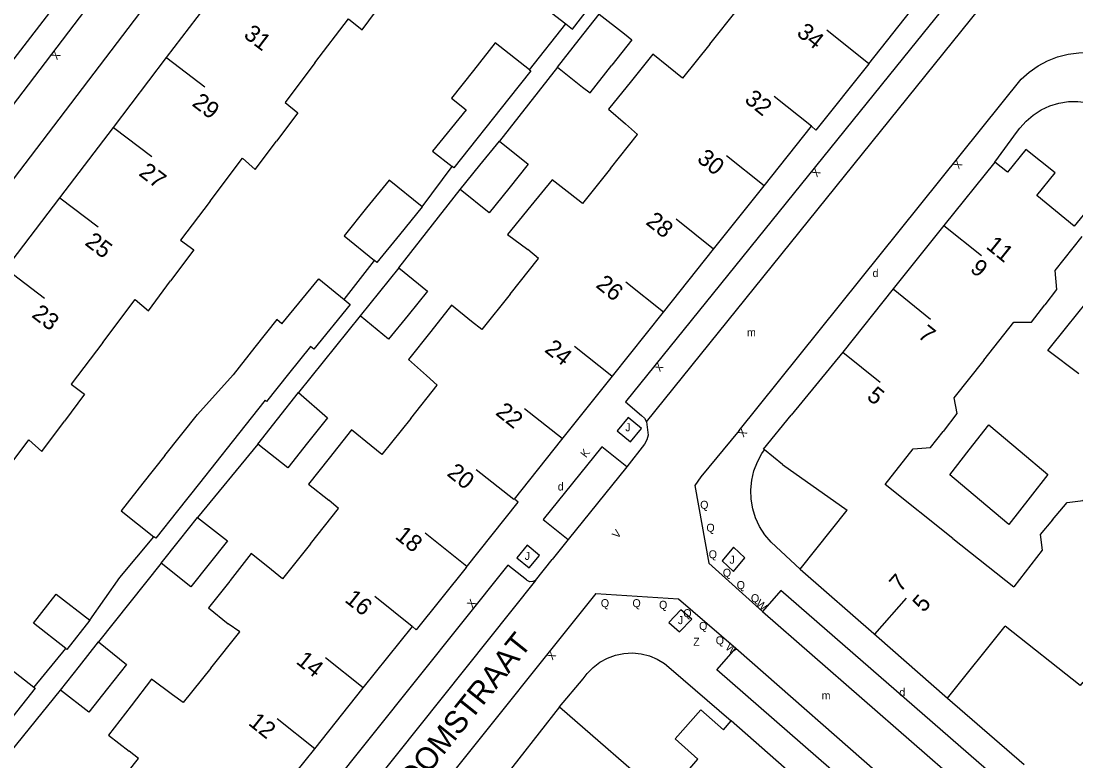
# Model space of a CAD drawing. Extents: x 134999 to 136502, y 457398 to 459002.
# Drawn here: x 135168.9 to 135234.8, y 457461.4 to 457507.7 of the extents above; entities that cross this region are included whole.
import ezdxf

# ---------------------------------------------------------------- set-up
doc = ezdxf.new("R2010")
doc.units = 0
for name, color, linetype in [('RI_DGTB_15', 7, 'Continuous'), ('RI_DGTB_29', 7, 'Continuous'), ('RI_DGTB_3', 7, 'Continuous'), ('RI_DGTB_30', 7, 'Continuous'), ('RI_DGTB_31', 7, 'Continuous'), ('RI_DGTB_32', 7, 'Continuous'), ('RI_DGTB_35', 7, 'Continuous'), ('RI_DGTB_36', 7, 'Continuous'), ('RI_DGTB_37', 7, 'Continuous'), ('RI_DGTB_4', 7, 'Continuous'), ('RI_DGTB_43', 7, 'Continuous'), ('RI_DGTB_5', 7, 'Continuous'), ('RI_DGTB_53', 7, 'Continuous'), ('RI_DGTB_54', 7, 'Continuous'), ('RI_DGTB_6', 7, 'Continuous')]:
    doc.layers.add(name, color=color, linetype=linetype)

msp = doc.modelspace()

# ---------------------------------------------------------------- linework, layer by layer
at = {"layer": 'RI_DGTB_15'}
for p, q in [((135221.858, 457505.003), (135219.237, 457507.096)), ((135177.985, 457505.376), (135180.373, 457503.56)), ((135218.282, 457501.09), (135215.938, 457502.962)), ((135174.657, 457501.016), (135177.045, 457499.2)), ((135215.319, 457497.372), (135212.975, 457499.244)), ((135171.31, 457496.622), (135173.698, 457494.806)), ((135212.164, 457493.414), (135209.82, 457495.286)), ((135226.558, 457494.888), (135228.896, 457493.008)), ((135167.964, 457492.16), (135170.352, 457490.344)), ((135209.031, 457489.483), (135206.687, 457491.355)), ((135223.388, 457490.926), (135225.726, 457489.046)), ((135205.806, 457485.464), (135203.462, 457487.336)), ((135220.23, 457486.978), (135222.568, 457485.098)), ((135202.697, 457481.57), (135200.353, 457483.442)), ((135199.672, 457477.756), (135197.328, 457479.628)), ((135196.745, 457473.569), (135194.135, 457475.654)), ((135193.328, 457469.827), (135190.984, 457471.699)), ((135222.231, 457469.338), (135224.208, 457471.595)), ((135190.261, 457465.994), (135187.917, 457467.866)), ((135187.234, 457462.189), (135184.89, 457464.061))]:
    msp.add_line(p, q, dxfattribs=at)
at = {"layer": 'RI_DGTB_3'}
for p, q in [((135239.22, 457500.439), (135234.698, 457494.839)), ((135229.731, 457498.853), (135226.558, 457494.888)), ((135230.532, 457498.23), (135229.731, 457498.853)), ((135234.698, 457494.839), (135232.354, 457496.757)), ((135226.558, 457494.888), (135223.388, 457490.926)), ((135223.388, 457490.926), (135220.23, 457486.978)), ((135220.23, 457486.978), (135217.012, 457483.039)), ((135217.581, 457473.412), (135222.347, 457469.254)), ((135222.347, 457469.254), (135226.781, 457465.356)), ((135202.523, 457464.814), (135198.649, 457459.852)), ((135212.771, 457463.364), (135213.258, 457463.936)), ((135217.087, 457460.566), (135213.258, 457463.936))]:
    msp.add_line(p, q, dxfattribs=at)
for points in [[(135217.581, 457473.412), (135220.512, 457477.104)], [(135226.781, 457465.356), (135230.392, 457469.855)], [(135202.523, 457464.814), (135209.101, 457459.089), (135211.183, 457461.541)]]:
    msp.add_lwpolyline(points, dxfattribs=at)
at = {"layer": 'RI_DGTB_31'}
for points in [[(135206.127, 457482.052), (135206.959, 457481.361), (135207.65, 457482.193), (135206.818, 457482.884)], [(135199.862, 457474.128), (135200.642, 457473.484), (135201.286, 457474.264), (135200.506, 457474.908)], [(135212.694, 457473.924), (135213.414, 457473.273), (135214.117, 457474.125), (135213.397, 457474.776)], [(135209.354, 457470.074), (135210.033, 457469.488), (135210.793, 457470.287), (135210.114, 457470.873)]]:
    msp.add_lwpolyline(points, close=True, dxfattribs=at)
at = {"layer": 'RI_DGTB_4'}
for p, q in [((135177.977, 457505.382), (135181.218, 457509.641)), ((135174.655, 457501.017), (135177.977, 457505.382)), ((135171.31, 457496.622), (135174.655, 457501.017)), ((135215.319, 457497.372), (135218.282, 457501.09)), ((135212.164, 457493.414), (135215.319, 457497.372)), ((135167.932, 457492.184), (135171.31, 457496.622)), ((135209.031, 457489.483), (135212.164, 457493.414)), ((135205.843, 457485.484), (135209.031, 457489.483)), ((135202.674, 457481.508), (135205.843, 457485.484)), ((135199.711, 457477.79), (135202.674, 457481.508)), ((135190.27, 457465.987), (135193.335, 457469.822)), ((135187.234, 457462.189), (135190.27, 457465.987)), ((135184.047, 457458.202), (135187.234, 457462.189))]:
    msp.add_line(p, q, dxfattribs=at)
for points in [[(135221.858, 457505.003), (135224.868, 457508.794), (135224.239, 457509.302)], [(135221.858, 457505.003), (135218.555, 457500.842), (135218.282, 457501.09)], [(135196.697, 457473.519), (135199.957, 457477.594), (135199.711, 457477.79)], [(135196.697, 457473.519), (135193.569, 457469.609), (135193.335, 457469.822)]]:
    msp.add_lwpolyline(points, dxfattribs=at)
at = {"layer": 'RI_DGTB_5'}
for q in [(135222.884, 457478.704), (135230.92, 457472.307)]:
    msp.add_line((135227.119, 457475.333), q, dxfattribs=at)
for points in [[(135187.25, 457505.054), (135189.342, 457507.81), (135190.193, 457507.124), (135191.455, 457508.815)], [(135211.932, 457506.228), (135213.66, 457508.391), (135212.772, 457509.171)], [(135211.932, 457506.228), (135210.224, 457504.09), (135209.349, 457504.799)], [(135209.349, 457504.799), (135208.369, 457505.592), (135207.036, 457503.939)], [(135187.25, 457505.054), (135185.376, 457502.585), (135186.183, 457501.934), (135184.845, 457500.159)], [(135207.036, 457503.939), (135205.603, 457502.16), (135206.652, 457501.238)], [(135205.719, 457498.452), (135207.411, 457500.57), (135206.652, 457501.238)], [(135180.698, 457496.422), (135182.723, 457499.089), (135183.516, 457498.397), (135184.845, 457500.159)], [(135205.719, 457498.452), (135203.966, 457496.259), (135203.204, 457496.862)], [(135203.204, 457496.862), (135202.079, 457497.752), (135200.742, 457496.121)], [(135180.698, 457496.422), (135178.836, 457493.969), (135179.67, 457493.36), (135178.23, 457491.433)], [(135200.742, 457496.121), (135199.273, 457494.33), (135200.55, 457493.393)], [(135235.169, 457494.195), (135233.484, 457492.071), (135233.591, 457490.881), (135232.868, 457489.936)], [(135199.447, 457490.603), (135201.222, 457492.825), (135200.55, 457493.393)], [(135173.987, 457487.58), (135176.019, 457490.256), (135176.835, 457489.566), (135178.23, 457491.433)], [(135199.447, 457490.603), (135197.672, 457488.381), (135197.027, 457488.899)], [(135197.027, 457488.899), (135195.78, 457489.902), (135194.488, 457488.265)], [(135229.043, 457486.47), (135230.923, 457488.841), (135232.031, 457488.841), (135232.868, 457489.936)], [(135194.488, 457488.265), (135193.102, 457486.51), (135194.213, 457485.514)], [(135173.987, 457487.58), (135172.017, 457484.984), (135172.852, 457484.351), (135171.602, 457482.671)], [(135229.043, 457486.47), (135227.175, 457484.114), (135227.361, 457483.131), (135226.504, 457482.023)], [(135193.23, 457482.824), (135194.894, 457484.904), (135194.213, 457485.514)], [(135167.485, 457479.012), (135169.373, 457481.5), (135170.186, 457480.769), (135171.602, 457482.671)], [(135193.23, 457482.824), (135191.429, 457480.574), (135190.753, 457481.125)], [(135190.753, 457481.125), (135189.53, 457482.121), (135188.129, 457480.343)], [(135222.884, 457478.704), (135224.643, 457480.923), (135225.721, 457481.011), (135226.504, 457482.023)], [(135188.129, 457480.343), (135186.852, 457478.721), (135188.109, 457477.718)], [(135233.346, 457476.498), (135234.251, 457477.581), (135235.253, 457477.699), (135237.047, 457480.011)], [(135186.961, 457474.988), (135188.727, 457477.196), (135188.109, 457477.718)], [(135233.346, 457476.498), (135232.571, 457475.571), (135232.702, 457474.588), (135230.92, 457472.307)], [(135186.961, 457474.988), (135185.218, 457472.81), (135184.524, 457473.371)], [(135184.524, 457473.371), (135183.261, 457474.392), (135181.949, 457472.693)], [(135181.949, 457472.693), (135181.92, 457472.655), (135180.59, 457470.989), (135181.828, 457469.991)], [(135180.743, 457467.218), (135182.56, 457469.488), (135181.828, 457469.991)], [(135180.743, 457467.218), (135179.022, 457465.067), (135178.347, 457465.563)], [(135178.347, 457465.563), (135177.031, 457466.531), (135175.763, 457464.875)], [(135175.763, 457464.875), (135174.352, 457463.031), (135175.641, 457462.03)], [(135174.445, 457459.346), (135176.228, 457461.575), (135175.641, 457462.03)]]:
    msp.add_lwpolyline(points, dxfattribs=at)
at = {"layer": 'RI_DGTB_53'}
for p, q in [((135207.834, 457481.215), (135206.737, 457479.813)), ((135203.082, 457475.265), (135202.069, 457474.009)), ((135201.023, 457472.712), (135202.069, 457474.009)), ((135204.8, 457471.894), (135189.939, 457453.318))]:
    msp.add_line(p, q, dxfattribs=at)
for points in [[(135229.919, 457509.875), (135229.809, 457509.787), (135229.617, 457509.72), (135229.415, 457509.73), (135229.232, 457509.818), (135228.251, 457510.65), (135224.471, 457505.931), (135206.663, 457483.862), (135207.661, 457483.017), (135207.84, 457482.84), (135207.963, 457482.62)], [(135231.378, 457504.033), (135231.884, 457504.481), (135232.439, 457504.866), (135233.035, 457505.183), (135233.665, 457505.427), (135234.319, 457505.595), (135234.989, 457505.685), (135235.664, 457505.695), (135236.336, 457505.625), (135236.995, 457505.476), (135237.631, 457505.25), (135238.237, 457504.951), (135238.628, 457504.707), (135238.73, 457504.634)], [(135229.731, 457498.853), (135231.154, 457500.79), (135231.291, 457500.973), (135231.688, 457501.413), (135232.142, 457501.796), (135232.642, 457502.114), (135233.181, 457502.363), (135233.748, 457502.536), (135234.334, 457502.632), (135234.927, 457502.648), (135235.516, 457502.584), (135236.092, 457502.442), (135236.644, 457502.224), (135237.161, 457501.933), (135239.22, 457500.439)], [(135207.963, 457482.62), (135208.069, 457481.789), (135207.993, 457481.493), (135207.843, 457481.226), (135207.834, 457481.215)], [(135213.752, 457482.074), (135211.362, 457479.181), (135210.982, 457478.636)], [(135206.737, 457479.813), (135205.175, 457481.067), (135201.52, 457476.519), (135203.082, 457475.265)], [(135217.581, 457473.412), (135215.75, 457475.104), (135215.363, 457475.562), (135215.04, 457476.068), (135214.787, 457476.612), (135214.608, 457477.185), (135214.508, 457477.777), (135214.486, 457478.377), (135214.545, 457478.974), (135214.683, 457479.558), (135214.897, 457480.119), (135215.183, 457480.646), (135215.273, 457480.783), (135215.333, 457480.861)], [(135201.023, 457472.712), (135200.86, 457472.632), (135200.679, 457472.629), (135200.513, 457472.703), (135200.468, 457472.742), (135199.3, 457473.667), (135182.27, 457452.333), (135183.493, 457451.363), (135183.604, 457451.214), (135183.642, 457451.032), (135183.604, 457450.856)], [(135202.523, 457464.814), (135204.009, 457466.562), (135204.255, 457466.891), (135204.629, 457467.275), (135205.057, 457467.598), (135205.528, 457467.855), (135206.032, 457468.039), (135206.557, 457468.147), (135207.093, 457468.175), (135207.627, 457468.123), (135208.147, 457467.992), (135208.642, 457467.785), (135209.101, 457467.508), (135209.514, 457467.165), (135213.258, 457463.936)], [(135226.781, 457465.356), (135231.579, 457461.2)]]:
    msp.add_lwpolyline(points, dxfattribs=at)
at = {"layer": 'RI_DGTB_54'}
for p, q in [((135207.963, 457482.62), (135229.919, 457509.875)), ((135200.659, 457504.623), (135202.928, 457507.492)), ((135202.397, 457504.786), (135198.776, 457500.17)), ((135213.752, 457482.074), (135231.378, 457504.033)), ((135193.944, 457496.056), (135195.814, 457498.584)), ((135192.486, 457492.25), (135196.332, 457497.136)), ((135190.066, 457489.235), (135186.23, 457484.445)), ((135183.674, 457481.221), (135179.906, 457476.644)), ((135206.737, 457479.813), (135203.082, 457475.265)), ((135175.053, 457472.882), (135177.177, 457475.437)), ((135177.633, 457473.776), (135173.717, 457468.869)), ((135173.17, 457470.217), (135175.053, 457472.882)), ((135201.023, 457472.712), (135183.604, 457450.856)), ((135215.223, 457470.761), (135228.066, 457459.561)), ((135169.685, 457466.017), (135171.672, 457468.447)), ((135213.557, 457468.47), (135228.826, 457455.087)), ((135167.456, 457461.05), (135171.342, 457465.857))]:
    msp.add_line(p, q, dxfattribs=at)
for points in [[(135132.9, 457459.15), (135218.587, 457570.48)], [(135208.926, 457551.078), (135135.382, 457454.442), (135137.857, 457452.666)], [(135132.792, 457459.01), (135133.067, 457458.989), (135133.325, 457458.891), (135133.494, 457458.77), (135134.544, 457457.97), (135177.181, 457514.004)], [(135189.072, 457490.262), (135190.979, 457492.693)], [(135210.982, 457478.636), (135211.859, 457473.78), (135215.223, 457470.761)], [(135204.8, 457471.894), (135209.963, 457471.56), (135213.557, 457468.47)], [(135229.224, 457460.884), (135216.356, 457472.068), (135215.223, 457470.761)], [(135228.826, 457455.087), (135227.669, 457453.767), (135212.37, 457467.11), (135213.557, 457468.47)]]:
    msp.add_lwpolyline(points, dxfattribs=at)
at = {"layer": 'RI_DGTB_6'}
for p, q in [((135205.008, 457508.109), (135206.594, 457506.863)), ((135202.397, 457504.786), (135203.979, 457503.543)), ((135179.916, 457483.085), (135182.127, 457485.566)), ((135184.126, 457483.972), (135182.083, 457481.361)), ((135177.867, 457480.507), (135179.916, 457483.085)), ((135182.083, 457481.361), (135180.034, 457478.784)), ((135216.467, 457479.955), (135220.512, 457477.104))]:
    msp.add_line(p, q, dxfattribs=at)
for points in [[(135203.06, 457510.084), (135201.763, 457508.385), (135202.928, 457507.492)], [(135202.928, 457507.492), (135203.354, 457507.17), (135205.195, 457509.582), (135204.932, 457509.782)], [(135203.76, 457506.521), (135205.008, 457508.109)], [(135206.594, 457506.863), (135207.059, 457506.498), (135205.812, 457504.909)], [(135200.659, 457504.623), (135198.518, 457506.317), (135197.148, 457504.587)], [(135202.397, 457504.786), (135203.76, 457506.521)], [(135203.979, 457503.543), (135204.449, 457503.174), (135205.812, 457504.909)], [(135197.148, 457504.587), (135195.778, 457502.857), (135196.706, 457502.124), (135194.589, 457499.528), (135195.814, 457498.584)], [(135200.659, 457504.623), (135200.733, 457504.564), (135199.362, 457502.833)], [(135199.362, 457502.833), (135195.928, 457498.497), (135195.814, 457498.584)], [(135197.555, 457498.655), (135198.776, 457500.17)], [(135198.776, 457500.17), (135200.582, 457498.718), (135199.36, 457497.201)], [(135232.354, 457496.757), (135233.51, 457498.192), (135231.681, 457499.647), (135230.532, 457498.23)], [(135196.332, 457497.136), (135197.555, 457498.655)], [(135193.944, 457496.056), (135191.886, 457497.725), (135190.476, 457495.985)], [(135199.36, 457497.201), (135198.138, 457495.684), (135196.332, 457497.136)], [(135190.476, 457495.985), (135189.066, 457494.245), (135190.979, 457492.693)], [(135193.944, 457496.056), (135192.535, 457494.317)], [(135192.535, 457494.317), (135191.124, 457492.576), (135190.979, 457492.693)], [(135192.486, 457492.25), (135191.273, 457490.738)], [(135192.486, 457492.25), (135194.282, 457490.788), (135193.065, 457489.286)], [(135185.185, 457488.752), (135187.483, 457491.562), (135189.072, 457490.262)], [(135189.072, 457490.262), (135189.448, 457489.955), (135187.17, 457487.17), (135186.964, 457487.334)], [(135191.273, 457490.738), (135190.066, 457489.235)], [(135234.248, 457488.56), (135235.44, 457490.052), (135237.282, 457488.658)], [(135185.185, 457488.752), (135184.867, 457489.006), (135183.497, 457487.286)], [(135193.065, 457489.286), (135191.848, 457487.784), (135190.066, 457489.235)], [(135233.056, 457487.069), (135234.248, 457488.56)], [(135183.497, 457487.286), (135182.127, 457485.566)], [(135186.964, 457487.334), (135185.595, 457485.615)], [(135234.979, 457485.614), (135233.056, 457487.069)], [(135185.595, 457485.615), (135184.224, 457483.894), (135184.126, 457483.972)], [(135184.913, 457482.783), (135186.23, 457484.445)], [(135186.23, 457484.445), (135188.027, 457482.864), (135186.787, 457481.299)], [(135215.333, 457480.861), (135215.272, 457480.909), (135217.012, 457483.039)], [(135183.674, 457481.221), (135184.913, 457482.783)], [(135228.144, 457480.868), (135229.364, 457482.43), (135231.319, 457480.787)], [(135186.787, 457481.299), (135185.547, 457479.734), (135183.674, 457481.221)], [(135177.867, 457480.507), (135176.497, 457478.787)], [(135216.467, 457479.955), (135215.333, 457480.861)], [(135226.925, 457479.306), (135228.144, 457480.868)], [(135231.319, 457480.787), (135233.056, 457479.327), (135231.943, 457477.902)], [(135228.771, 457477.754), (135226.925, 457479.306)], [(135176.497, 457478.787), (135175.127, 457477.067), (135177.177, 457475.437)], [(135180.034, 457478.784), (135178.663, 457477.062)], [(135231.943, 457477.902), (135230.617, 457476.203), (135228.771, 457477.754)], [(135178.663, 457477.062), (135177.294, 457475.344), (135177.177, 457475.437)], [(135178.78, 457475.224), (135179.906, 457476.644)], [(135179.906, 457476.644), (135181.789, 457475.187), (135180.643, 457473.744)], [(135177.633, 457473.776), (135178.78, 457475.224)], [(135180.643, 457473.744), (135179.498, 457472.302), (135177.633, 457473.776)], [(135171.672, 457468.447), (135169.648, 457470.037), (135171.078, 457471.857), (135173.17, 457470.217)], [(135173.17, 457470.217), (135171.745, 457468.39), (135171.672, 457468.447)], [(135235.245, 457466.356), (135235.075, 457466.149), (135230.392, 457469.855)], [(135172.524, 457467.356), (135173.717, 457468.869)], [(135173.717, 457468.869), (135175.473, 457467.458), (135174.289, 457465.96)], [(135169.685, 457466.017), (135167.638, 457467.627), (135166.258, 457465.877)], [(135171.342, 457465.857), (135172.524, 457467.356)], [(135169.685, 457466.017), (135169.753, 457465.964), (135168.371, 457464.211)], [(135174.289, 457465.96), (135173.106, 457464.463), (135171.342, 457465.857)], [(135212.771, 457463.364), (135211.367, 457464.609), (135209.754, 457462.799), (135211.183, 457461.541)]]:
    msp.add_lwpolyline(points, dxfattribs=at)

# ---------------------------------------------------------------- texts
at = {"layer": 'RI_DGTB_29'}
for p in [(135222.098, 457491.667), (135202.42, 457478.329), (135223.768, 457465.473)]:
    msp.add_text('d', height=0.5, dxfattribs=at).set_placement(p)
at = {"layer": 'RI_DGTB_30'}
for s, height, rotation, p in [('X', 0.499, 232.73132, (135170.985, 457505.861)), ('X', 0.499, 231.23656, (135227.368, 457499.032)), ('X', 0.5, 231.09726, (135218.504, 457498.536)), ('X', 0.5, 231.09726, (135208.684, 457486.366)), ('X', 0.499, 231.23656, (135213.909, 457482.269)), ('K', 0.499, 52.37374, (135204.192, 457480.336)), ('V', 0.499, 51.21285, (135206.16, 457475.28)), ('X', 0.499, 51.34019, (135197.089, 457470.936)), ('W', 0.5, 319.09586, (135214.762, 457471.185)), ('W', 0.5, 319.09586, (135212.86, 457468.459)), ('X', 0.499, 231.34015, (135201.975, 457468.344))]:
    msp.add_text(s, height=height, rotation=rotation, dxfattribs=at).set_placement(p)
at = {"layer": 'RI_DGTB_31'}
for s, p in [('J', (135206.641, 457482.033)), ('Q', (135211.322, 457477.183)), ('Q', (135211.71, 457475.75)), ('J', (135200.355, 457473.988)), ('Q', (135211.854, 457474.09)), ('J', (135213.154, 457473.753)), ('Q', (135212.737, 457472.938)), ('Q', (135213.602, 457472.167)), ('Q', (135214.495, 457471.345)), ('Q', (135205.114, 457471.037)), ('Q', (135207.09, 457471.034)), ('Q', (135208.751, 457470.932)), ('J', (135209.933, 457469.977)), ('Q', (135210.267, 457470.408)), ('Q', (135211.253, 457469.612)), ('Q', (135212.294, 457468.71))]:
    msp.add_text(s, height=0.5, dxfattribs=at).set_placement(p)
at = {"layer": 'RI_DGTB_32'}
msp.add_text('Z', height=0.5, dxfattribs=at).set_placement((135210.885, 457468.621))
at = {"layer": 'RI_DGTB_35'}
for s, rotation, p in [('11', 321.1856, (135229.129, 457493.507)), ('5', 321.1874, (135221.676, 457484.098)), ('7', 48.7935, (135223.835, 457471.928))]:
    msp.add_text(s, height=1.054, rotation=rotation, dxfattribs=at).set_placement(p)
at = {"layer": 'RI_DGTB_36'}
for s, rotation, p in [('31', 322.7435, (135182.73, 457506.698)), ('34', 321.3994, (135217.291, 457506.823)), ('32', 321.3994, (135214.037, 457502.653)), ('29', 322.7435, (135179.507, 457502.425)), ('30', 321.3994, (135211.062, 457498.944)), ('27', 322.7435, (135176.179, 457498.066)), ('28', 321.3994, (135207.866, 457495.018)), ('25', 322.7435, (135172.809, 457493.722)), ('9', 321.1874, (135228.133, 457492.074)), ('26', 321.3994, (135204.743, 457491.081)), ('23', 322.7435, (135169.487, 457489.21)), ('7', 321.1874, (135224.869, 457487.945)), ('24', 321.3994, (135201.542, 457487.041)), ('22', 321.3994, (135198.478, 457483.111)), ('20', 321.3994, (135195.439, 457479.307)), ('18', 321.3994, (135192.196, 457475.376)), ('16', 321.3994, (135189.051, 457471.415)), ('5', 48.7859, (135225.286, 457470.656)), ('14', 321.3994, (135186.009, 457467.562)), ('12', 321.3994, (135183.029, 457463.719))]:
    msp.add_text(s, height=1.054, rotation=rotation, dxfattribs=at).set_placement(p)
at = {"layer": 'RI_DGTB_37'}
msp.add_text('OLIJFBOOMSTRAAT', height=1.4, rotation=51.33949, dxfattribs=at).set_placement((135189.469, 457454.495))
at = {"layer": 'RI_DGTB_43'}
for p in [(135214.247, 457487.958), (135218.912, 457465.268)]:
    msp.add_text('m', height=0.5, dxfattribs=at).set_placement(p)

doc.saveas('drawing.dxf')
